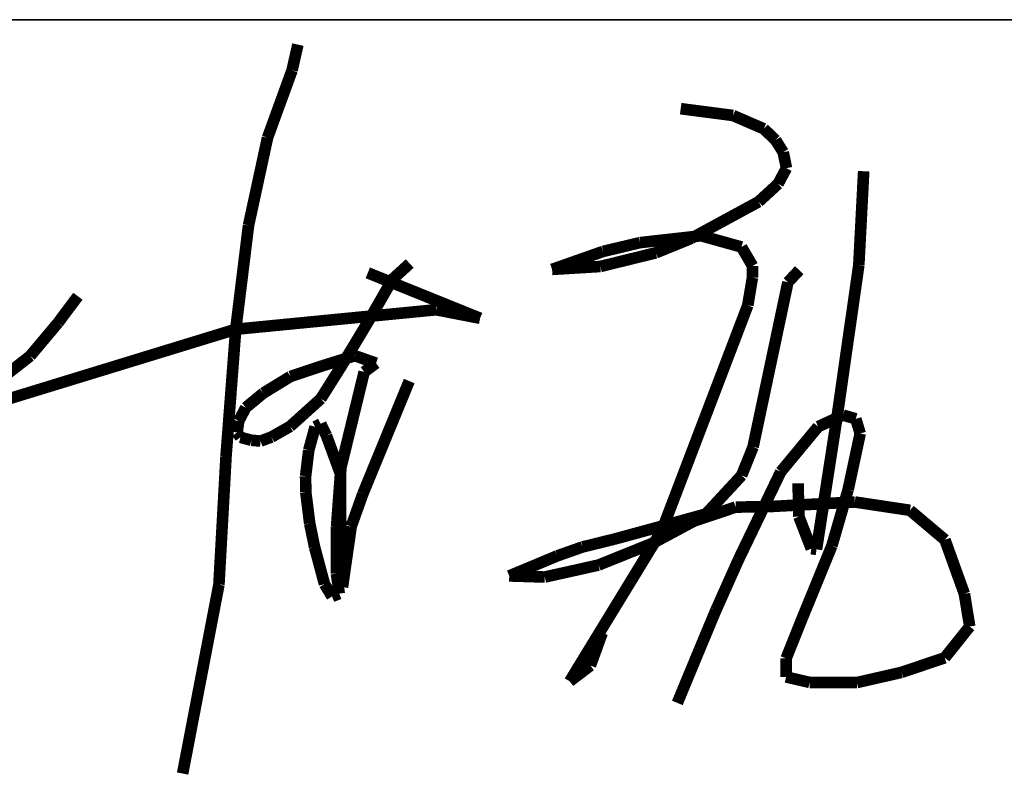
# Model space of a CAD drawing. Extents: x 797781 to 1255204, y 21234 to 1024248.
# Tile 916 of 1056: x 1196952 to 1197334, y 580870 to 581164. Entities that reach past the tile are written whole.
import ezdxf

# ---------------------------------------------------------------- set-up
doc = ezdxf.new("R2010")
doc.units = 0
doc.header["$LTSCALE"] = 1000
doc.header["$MEASUREMENT"] = 0
doc.layers.add('230303生产综合楼-平面图_t8$0$图框', color=4, linetype='Continuous', lineweight=35)
doc.layers.add('A-PUB_TITLE SIGNATURE', color=7, linetype='Continuous')

# ---------------------------------------------------------------- blocks, each defined once
blk = doc.blocks.new('A$C7B124B11')
at = {"layer": 'A-PUB_TITLE SIGNATURE', "const_width": 10}
for points in [[(407.4, 294.72), (402.37, 272.54)], [(402.37, 272.54), (381.22, 214.42)], [(737.37, 239.5), (782.45, 233.63)], [(782.45, 233.63), (808.99, 222.15)], [(808.99, 222.15), (819.16, 212.43)], [(381.22, 214.42), (364.85, 138.89)], [(819.16, 212.43), (825.75, 201.98)], [(825.75, 201.98), (828.54, 188.24)], [(828.54, 188.24), (821.33, 174.72)], [(890.93, 104.72), (895.14, 185.6)], [(821.33, 174.72), (804.54, 159.28)], [(804.54, 159.28), (746.41, 127.72)], [(364.85, 138.89), (353.82, 49.42)], [(670.54, 116.5), (702.34, 124.08)], [(702.34, 124.08), (755.07, 129.99)], [(746.41, 127.72), (715.83, 115.27)], [(755.07, 129.99), (789.79, 120.31)], [(626.53, 101.01), (670.54, 116.5)], [(715.83, 115.27), (668.17, 103.53)], [(789.79, 120.31), (799.34, 103.93)], [(503.8, 106.06), (489.01, 92.58)], [(564.48, 58.9), (467.65, 98.04)], [(668.17, 103.53), (626.53, 101.01)], [(799.34, 103.93), (799.22, 93.93)], [(839.59, 100.38), (829.82, 89.96)], [(872.39, -24.72), (890.93, 104.72)], [(489.01, 92.58), (468.99, 57.7)], [(799.22, 93.93), (795.23, 70.08)], [(829.82, 89.96), (799.77, -51.93)], [(217.74, 77.85), (200.6, 54.96)], [(353.82, 49.42), (526.61, 66.24)], [(526.61, 66.24), (564.48, 58.9)], [(795.23, 70.08), (721.25, -123.71)], [(200.6, 54.96), (176.59, 26.39)], [(468.99, 57.7), (446.11, 19.68)], [(153.36, -11.98), (353.82, 49.42)], [(353.82, 49.42), (345.45, -60.15)], [(176.59, 26.39), (133.54, -7.28)], [(429.22, 18.15), (456.49, 26.63)], [(456.49, 26.63), (474.77, 20.21)], [(400.98, 8.73), (429.22, 18.15)], [(446.11, 19.68), (427.19, -10.4)], [(464.55, 12.7), (444.53, -69.55)], [(474.77, 20.21), (464.55, 12.7)], [(377.54, -5.62), (400.98, 8.73)], [(463.41, -92.32), (503.37, 4.83)], [(362.48, -18.07), (377.54, -5.62)], [(427.19, -10.4), (400.67, -34.32)], [(356.42, -29.54), (362.48, -18.07)], [(354.97, -39.51), (356.42, -29.54)], [(854.45, -140.19), (872.39, -24.72)], [(877.36, -24.56), (855.88, -34.51)], [(888.33, -27.77), (877.36, -24.56)], [(892.13, -40.38), (888.33, -27.77)], [(400.67, -34.32), (384.56, -43.45)], [(416.74, -54.86), (422.27, -34.59)], [(422.27, -34.59), (427.07, -32.08)], [(427.07, -32.08), (432, -42.22)], [(855.88, -34.51), (823.65, -73.35)], [(357.9, -43.68), (354.97, -39.51)], [(367.33, -46.21), (357.9, -43.68)], [(375.2, -46.93), (367.33, -46.21)], [(384.56, -43.45), (375.2, -46.93)], [(432, -42.22), (444.04, -74.99)], [(881.71, -88.82), (892.13, -40.38)], [(414.05, -77.19), (416.74, -54.86)], [(799.77, -51.93), (789.92, -76.51)], [(345.45, -60.15), (339.32, -170.6)], [(444.53, -69.55), (440.73, -120.76)], [(414.21, -91.1), (414.05, -77.19)], [(444.04, -74.99), (444.36, -125.38)], [(789.92, -76.51), (759.18, -109.74)], [(823.65, -73.35), (787.32, -148.83)], [(838.56, -83.31), (839.29, -112.08)], [(867.72, -137.11), (881.71, -88.82)], [(417.59, -117.91), (414.21, -91.1)], [(453.34, -120.52), (463.41, -92.32)], [(749, -115.75), (784.75, -103.81)], [(784.75, -103.81), (812.54, -103.44)], [(812.54, -103.44), (887.44, -99.4)], [(887.44, -99.4), (935.03, -106.56)], [(935.03, -106.56), (965.16, -131.98)], [(759.18, -109.74), (724.06, -119.43)], [(839.29, -112.08), (849.98, -139.61)], [(421.8, -138.31), (417.59, -117.91)], [(440.73, -120.76), (440.66, -161.15)], [(445.81, -172.76), (453.34, -120.52)], [(721.25, -123.71), (641.69, -253.92)], [(724.06, -119.43), (679.79, -131.49)], [(713.28, -134.92), (749, -115.75)], [(444.36, -125.38), (445.81, -172.76)], [(679.79, -131.49), (652.71, -138.16)], [(965.16, -131.98), (981.92, -178.51)], [(430.33, -170.17), (421.8, -138.31)], [(652.71, -138.16), (630.91, -145.85)], [(666.51, -153.75), (713.28, -134.92)], [(842.28, -199.22), (867.72, -137.11)], [(849.98, -139.61), (854.45, -140.19)], [(630.91, -145.85), (589.59, -163.1)], [(787.32, -148.83), (767.74, -192.61)], [(620.25, -164.06), (666.51, -153.75)], [(440.66, -161.15), (443.04, -178.35)], [(589.59, -163.1), (620.25, -164.06)], [(339.32, -170.6), (308.03, -333.34)], [(436.85, -180.82), (430.33, -170.17)], [(443.04, -178.35), (436.85, -180.82)], [(981.92, -178.51), (986.54, -206.69)], [(767.74, -192.61), (753.38, -226.98)], [(828.26, -234.22), (842.28, -199.22)], [(986.54, -206.69), (965, -233.61)], [(659.55, -240.34), (669.72, -212.23)], [(753.38, -226.98), (734.51, -272.51)], [(965, -233.61), (927.61, -246.25)], [(641.69, -253.92), (659.55, -240.34)], [(828.21, -250.14), (828.26, -234.22)], [(848.56, -254.85), (828.21, -250.14)], [(927.61, -246.25), (889.25, -254.99)], [(889.25, -254.99), (848.56, -254.85)]]:
    blk.add_lwpolyline(points, dxfattribs=at)
blk = doc.blocks.new('230303生产综合楼-平面图_t8$0$图签')
at = {"layer": '230303生产综合楼-平面图_t8$0$图框', "color": 4}
blk.add_line((-4000, 10700), (0, 10700), dxfattribs=at)
at = {"layer": 'A-PUB_TITLE SIGNATURE', "xscale": 0.9, "yscale": 0.9, "zscale": 0.9}
blk.add_blockref('A$C7B124B11', (-1630.81, 10415.46, 3949.16), dxfattribs=at)

msp = doc.modelspace()

# ---------------------------------------------------------------- block references
at = {"xscale": 0.5, "yscale": 0.5, "zscale": 0.5}
msp.add_blockref('230303生产综合楼-平面图_t8$0$图签', (1197691.83, 575814.1), dxfattribs=at)

doc.saveas('drawing.dxf')
